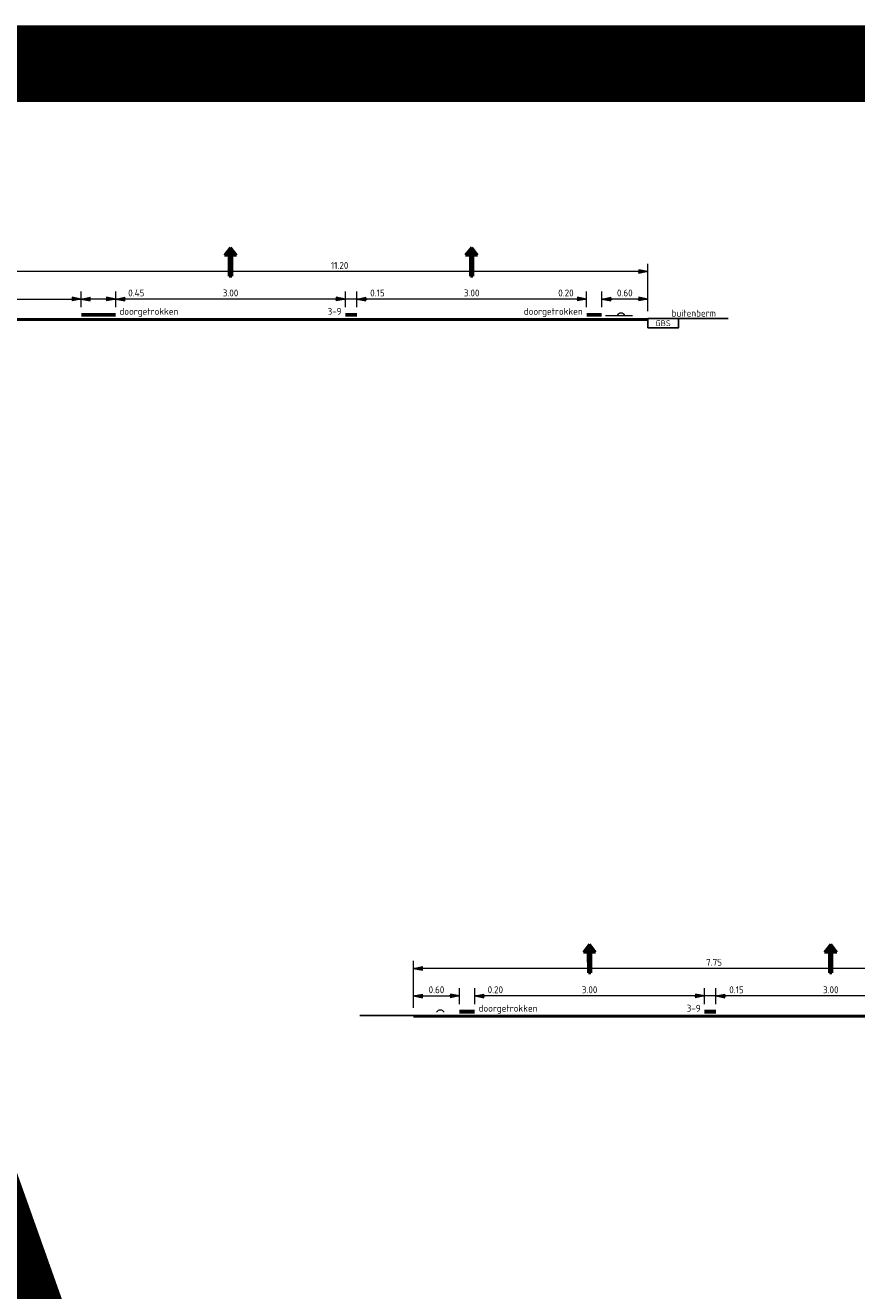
# Model space of a CAD drawing. Header units: metres. Extents: x -699 to 2316, y -1199 to 781.
# Tile 261 of 593: x -37 to -26, y 76 to 93. Entities that reach past the tile are written whole.
import ezdxf
from ezdxf.enums import TextEntityAlignment as Align

# ---------------------------------------------------------------- set-up
doc = ezdxf.new("R2010")
doc.units = ezdxf.units.M
doc.header["$PDMODE"] = 1
for name, color, linetype, lineweight in [('B-WE-GW-BERM-GD', 90, 'Continuous', 25), ('N-WE-VH-VERHARDING-GD', 252, 'Continuous', 50), ('N-WE-VV-MARKERING-GD', 170, 'Continuous', 50), ('X-XX-AL-M', 7, 'Continuous', 18), ('X-XX-AL-T18', 10, 'Continuous', 18)]:
    doc.layers.add(name, color=color, linetype=linetype, lineweight=lineweight)
doc.layers.add('X-XX-AL-TEKENBLAD_VIEWPORT-G', color=7, linetype='Continuous', lineweight=18, plot=False)
doc.styles.add('NLCS-ISO', font='NLCS-ISO.ttf')
doc.styles.add('NLCS-ISO Standaard', font='NLCS-ISO.ttf')
doc.linetypes.add('ZIGZAG', pattern='A,0.00254,-5.08,[131,ltypeshp.shx,S=5.08,R=0,X=-5.08,Y=0],-10.16,[131,ltypeshp.shx,S=5.08,R=180,X=5.08,Y=0],-5.08', length=20.32254)
doc.dimstyles.new('NLCS-T18-Pijl-ANNOTATIVE-A', dxfattribs={"dimtxt": 1.8, "dimasz": 1.35, "dimexe": 2, "dimexo": 2, "dimgap": 0.7, "dimtad": 1, "dimlfac": -1, "dimzin": 0, "dimdsep": 46, "dimtxsty": 'NLCS-ISO Standaard', "dimblk": 'Pijl', "dimblk1": 'Pijl', "dimblk2": 'Pijl', "dimcen": 2.5, "dimdle": 2, "dimclrd": 256, "dimclre": 256, "dimclrt": 256, "dimadec": 0, "dimazin": 0, "dimtfac": 1, "dimtofl": 0, "dimtmove": 0, "dimatfit": 3, "dimldrblk": 'Pijl', "dimfxl": 1, "dimtolj": 1, "dimtzin": 0, "dimlwd": 18, "dimlwe": 18, "dimarcsym": 0})

# ---------------------------------------------------------------- blocks, each defined once
blk = doc.blocks.new('Pijl')
h = blk.add_hatch(color=256)
h.paths.add_polyline_path([(0, 0), (-1.75, 0.35), (-1.75, 0)])
h.paths.add_polyline_path([(-1.75, 0), (-1.75, -0.35), (0, 0)])
for p, q in [((-1.9, 0), (0, 0)), ((0, 0), (-1.75, 0.35)), ((-1.75, 0.35), (-1.75, -0.35)), ((0, 0), (-1.75, -0.35))]:
    blk.add_line(p, q)
blk = doc.blocks.new('*D752')
at = {"layer": 'Defpoints', "color": 0, "transparency": 16777216}
for p in [(-35.399, 89.164), (-35.399, 88.958), (-32.399, 88.958)]:
    blk.add_point(p, dxfattribs=at)
at = {"layer": 'X-XX-AL-M', "lineweight": 18, "transparency": 16777216}
for p, q in [((-35.399, 89.058), (-35.399, 89.264)), ((-32.399, 89.058), (-32.399, 89.264)), ((-32.467, 89.164), (-35.332, 89.164))]:
    blk.add_line(p, q, dxfattribs=at)
at = {"layer": 'X-XX-AL-M', "lineweight": 18, "transparency": 16777216, "xscale": 0.0675, "yscale": 0.0675, "zscale": 0.0675, "rotation": 180}
blk.add_blockref('Pijl', (-35.399, 89.164), dxfattribs=at)
at = {"layer": 'X-XX-AL-M', "lineweight": 18, "transparency": 16777216, "xscale": 0.0675, "yscale": 0.0675, "zscale": 0.0675}
blk.add_blockref('Pijl', (-32.399, 89.164), dxfattribs=at)
at = {"layer": 'X-XX-AL-M', "transparency": 16777216, "insert": (-33.899, 89.244), "char_height": 0.09, "attachment_point": 5, "style": 'NLCS-ISO Standaard'}
blk.add_mtext('\\A1;3.00', dxfattribs=at)
blk = doc.blocks.new('*D753')
at = {"layer": 'Defpoints', "color": 0, "transparency": 16777216}
for p in [(-32.249, 89.164), (-32.249, 88.958), (-29.249, 88.958)]:
    blk.add_point(p, dxfattribs=at)
at = {"layer": 'X-XX-AL-M', "lineweight": 18, "transparency": 16777216}
for p, q in [((-32.249, 89.058), (-32.249, 89.264)), ((-29.249, 89.058), (-29.249, 89.264)), ((-29.317, 89.164), (-32.182, 89.164))]:
    blk.add_line(p, q, dxfattribs=at)
at = {"layer": 'X-XX-AL-M', "lineweight": 18, "transparency": 16777216, "xscale": 0.0675, "yscale": 0.0675, "zscale": 0.0675, "rotation": 180}
blk.add_blockref('Pijl', (-32.249, 89.164), dxfattribs=at)
at = {"layer": 'X-XX-AL-M', "lineweight": 18, "transparency": 16777216, "xscale": 0.0675, "yscale": 0.0675, "zscale": 0.0675}
blk.add_blockref('Pijl', (-29.249, 89.164), dxfattribs=at)
at = {"layer": 'X-XX-AL-M', "transparency": 16777216, "insert": (-30.749, 89.244), "char_height": 0.09, "attachment_point": 5, "style": 'NLCS-ISO Standaard'}
blk.add_mtext('\\A1;3.00', dxfattribs=at)
blk = doc.blocks.new('*D754')
at = {"layer": 'Defpoints', "color": 0, "transparency": 16777216}
for p in [(-39.649, 89.523), (-39.649, 88.898), (-28.449, 88.908)]:
    blk.add_point(p, dxfattribs=at)
at = {"layer": 'X-XX-AL-M', "lineweight": 18, "transparency": 16777216}
for p, q in [((-39.649, 88.998), (-39.649, 89.623)), ((-28.449, 89.008), (-28.449, 89.623)), ((-28.517, 89.523), (-39.582, 89.523))]:
    blk.add_line(p, q, dxfattribs=at)
at = {"layer": 'X-XX-AL-M', "lineweight": 18, "transparency": 16777216, "xscale": 0.0675, "yscale": 0.0675, "zscale": 0.0675, "rotation": 180}
blk.add_blockref('Pijl', (-39.649, 89.523), dxfattribs=at)
at = {"layer": 'X-XX-AL-M', "lineweight": 18, "transparency": 16777216, "xscale": 0.0675, "yscale": 0.0675, "zscale": 0.0675}
blk.add_blockref('Pijl', (-28.449, 89.523), dxfattribs=at)
at = {"layer": 'X-XX-AL-M', "transparency": 16777216, "insert": (-32.474, 89.603), "char_height": 0.09, "attachment_point": 5, "style": 'NLCS-ISO Standaard'}
blk.add_mtext('\\A1;11.20', dxfattribs=at)
blk = doc.blocks.new('*D755')
at = {"layer": 'Defpoints', "color": 0, "transparency": 16777216}
for p in [(-35.849, 89.164), (-35.849, 88.958), (-35.399, 88.958)]:
    blk.add_point(p, dxfattribs=at)
at = {"layer": 'X-XX-AL-M', "lineweight": 18, "transparency": 16777216}
for p, q in [((-35.849, 89.058), (-35.849, 89.264)), ((-35.399, 89.058), (-35.399, 89.264)), ((-35.467, 89.164), (-35.782, 89.164)), ((-34.992, 89.164), (-35.399, 89.164))]:
    blk.add_line(p, q, dxfattribs=at)
at = {"layer": 'X-XX-AL-M', "lineweight": 18, "transparency": 16777216, "xscale": 0.0675, "yscale": 0.0675, "zscale": 0.0675, "rotation": 180}
blk.add_blockref('Pijl', (-35.849, 89.164), dxfattribs=at)
at = {"layer": 'X-XX-AL-M', "lineweight": 18, "transparency": 16777216, "xscale": 0.0675, "yscale": 0.0675, "zscale": 0.0675}
blk.add_blockref('Pijl', (-35.399, 89.164), dxfattribs=at)
at = {"layer": 'X-XX-AL-M', "transparency": 16777216, "insert": (-35.13, 89.244), "char_height": 0.09, "attachment_point": 5, "style": 'NLCS-ISO Standaard'}
blk.add_mtext('\\A1;0.45', dxfattribs=at)
blk = doc.blocks.new('*D756')
at = {"layer": 'Defpoints', "color": 0, "transparency": 16777216}
for p in [(-35.849, 89.164), (-38.849, 88.958), (-35.849, 88.958)]:
    blk.add_point(p, dxfattribs=at)
at = {"layer": 'X-XX-AL-M', "lineweight": 18, "transparency": 16777216}
for p, q in [((-38.849, 89.058), (-38.849, 89.264)), ((-35.849, 89.058), (-35.849, 89.264)), ((-38.782, 89.164), (-35.917, 89.164))]:
    blk.add_line(p, q, dxfattribs=at)
at = {"layer": 'X-XX-AL-M', "lineweight": 18, "transparency": 16777216, "xscale": 0.0675, "yscale": 0.0675, "zscale": 0.0675, "rotation": 180}
blk.add_blockref('Pijl', (-38.849, 89.164), dxfattribs=at)
at = {"layer": 'X-XX-AL-M', "lineweight": 18, "transparency": 16777216, "xscale": 0.0675, "yscale": 0.0675, "zscale": 0.0675}
blk.add_blockref('Pijl', (-35.849, 89.164), dxfattribs=at)
at = {"layer": 'X-XX-AL-M', "transparency": 16777216, "insert": (-37.349, 89.244), "char_height": 0.09, "attachment_point": 5, "style": 'NLCS-ISO Standaard'}
blk.add_mtext('\\A1;3.00', dxfattribs=at)
blk = doc.blocks.new('*D757')
at = {"layer": 'Defpoints', "color": 0, "transparency": 16777216}
for p in [(-29.249, 89.164), (-29.249, 88.958), (-29.049, 88.958)]:
    blk.add_point(p, dxfattribs=at)
at = {"layer": 'X-XX-AL-M', "lineweight": 18, "transparency": 16777216}
for p, q in [((-29.249, 89.058), (-29.249, 89.264)), ((-29.049, 89.058), (-29.049, 89.264)), ((-29.317, 89.164), (-29.384, 89.164)), ((-28.982, 89.164), (-28.914, 89.164))]:
    blk.add_line(p, q, dxfattribs=at)
at = {"layer": 'X-XX-AL-M', "lineweight": 18, "transparency": 16777216, "xscale": 0.0675, "yscale": 0.0675, "zscale": 0.0675}
blk.add_blockref('Pijl', (-29.249, 89.164), dxfattribs=at)
at = {"layer": 'X-XX-AL-M', "lineweight": 18, "transparency": 16777216, "xscale": 0.0675, "yscale": 0.0675, "zscale": 0.0675, "rotation": 180}
blk.add_blockref('Pijl', (-29.049, 89.164), dxfattribs=at)
at = {"layer": 'X-XX-AL-M', "transparency": 16777216, "insert": (-29.518, 89.244), "char_height": 0.09, "attachment_point": 5, "style": 'NLCS-ISO Standaard'}
blk.add_mtext('\\A1;0.20', dxfattribs=at)
blk = doc.blocks.new('*D758')
at = {"layer": 'Defpoints', "color": 0, "transparency": 16777216}
for p in [(-29.049, 89.164), (-29.049, 88.958), (-28.449, 88.908)]:
    blk.add_point(p, dxfattribs=at)
at = {"layer": 'X-XX-AL-M', "lineweight": 18, "transparency": 16777216}
for p, q in [((-29.049, 89.058), (-29.049, 89.264)), ((-28.449, 89.008), (-28.449, 89.264)), ((-28.517, 89.164), (-28.982, 89.164))]:
    blk.add_line(p, q, dxfattribs=at)
at = {"layer": 'X-XX-AL-M', "lineweight": 18, "transparency": 16777216, "xscale": 0.0675, "yscale": 0.0675, "zscale": 0.0675, "rotation": 180}
blk.add_blockref('Pijl', (-29.049, 89.164), dxfattribs=at)
at = {"layer": 'X-XX-AL-M', "lineweight": 18, "transparency": 16777216, "xscale": 0.0675, "yscale": 0.0675, "zscale": 0.0675}
blk.add_blockref('Pijl', (-28.449, 89.164), dxfattribs=at)
at = {"layer": 'X-XX-AL-M', "transparency": 16777216, "insert": (-28.749, 89.244), "char_height": 0.09, "attachment_point": 5, "style": 'NLCS-ISO Standaard'}
blk.add_mtext('\\A1;0.60', dxfattribs=at)
blk = doc.blocks.new('*D759')
at = {"layer": 'Defpoints', "color": 0, "transparency": 16777216}
for p in [(-32.399, 89.164), (-32.399, 88.958), (-32.249, 88.958)]:
    blk.add_point(p, dxfattribs=at)
at = {"layer": 'X-XX-AL-M', "lineweight": 18, "transparency": 16777216}
for p, q in [((-32.399, 89.058), (-32.399, 89.264)), ((-32.249, 89.058), (-32.249, 89.264)), ((-32.467, 89.164), (-32.534, 89.164)), ((-32.249, 89.164), (-32.399, 89.164)), ((-31.855, 89.164), (-32.249, 89.164)), ((-32.182, 89.164), (-32.114, 89.164))]:
    blk.add_line(p, q, dxfattribs=at)
at = {"layer": 'X-XX-AL-M', "lineweight": 18, "transparency": 16777216, "xscale": 0.0675, "yscale": 0.0675, "zscale": 0.0675}
blk.add_blockref('Pijl', (-32.399, 89.164), dxfattribs=at)
at = {"layer": 'X-XX-AL-M', "lineweight": 18, "transparency": 16777216, "xscale": 0.0675, "yscale": 0.0675, "zscale": 0.0675, "rotation": 180}
blk.add_blockref('Pijl', (-32.249, 89.164), dxfattribs=at)
at = {"layer": 'X-XX-AL-M', "transparency": 16777216, "insert": (-31.98, 89.244), "char_height": 0.09, "attachment_point": 5, "style": 'NLCS-ISO Standaard'}
blk.add_mtext('\\A1;0.15', dxfattribs=at)
blk = doc.blocks.new('*D1180')
at = {"layer": 'Defpoints', "color": 0, "transparency": 16777216}
for p in [(-30.709, 80.063), (-30.709, 79.857), (-27.709, 79.857)]:
    blk.add_point(p, dxfattribs=at)
at = {"layer": 'X-XX-AL-M', "lineweight": 18, "transparency": 16777216}
for p, q in [((-30.709, 79.957), (-30.709, 80.163)), ((-27.709, 79.957), (-27.709, 80.163)), ((-27.777, 80.063), (-30.642, 80.063))]:
    blk.add_line(p, q, dxfattribs=at)
at = {"layer": 'X-XX-AL-M', "lineweight": 18, "transparency": 16777216, "xscale": 0.0675, "yscale": 0.0675, "zscale": 0.0675, "rotation": 180}
blk.add_blockref('Pijl', (-30.709, 80.063), dxfattribs=at)
at = {"layer": 'X-XX-AL-M', "lineweight": 18, "transparency": 16777216, "xscale": 0.0675, "yscale": 0.0675, "zscale": 0.0675}
blk.add_blockref('Pijl', (-27.709, 80.063), dxfattribs=at)
at = {"layer": 'X-XX-AL-M', "transparency": 16777216, "insert": (-29.209, 80.143), "char_height": 0.09, "attachment_point": 5, "style": 'NLCS-ISO Standaard'}
blk.add_mtext('\\A1;3.00', dxfattribs=at)
blk = doc.blocks.new('*D1181')
at = {"layer": 'Defpoints', "color": 0, "transparency": 16777216}
for p in [(-27.559, 80.063), (-27.559, 79.857), (-24.559, 79.857)]:
    blk.add_point(p, dxfattribs=at)
at = {"layer": 'X-XX-AL-M', "lineweight": 18, "transparency": 16777216}
for p, q in [((-27.559, 79.957), (-27.559, 80.163)), ((-24.559, 79.957), (-24.559, 80.163)), ((-24.627, 80.063), (-27.492, 80.063))]:
    blk.add_line(p, q, dxfattribs=at)
at = {"layer": 'X-XX-AL-M', "lineweight": 18, "transparency": 16777216, "xscale": 0.0675, "yscale": 0.0675, "zscale": 0.0675, "rotation": 180}
blk.add_blockref('Pijl', (-27.559, 80.063), dxfattribs=at)
at = {"layer": 'X-XX-AL-M', "lineweight": 18, "transparency": 16777216, "xscale": 0.0675, "yscale": 0.0675, "zscale": 0.0675}
blk.add_blockref('Pijl', (-24.559, 80.063), dxfattribs=at)
at = {"layer": 'X-XX-AL-M', "transparency": 16777216, "insert": (-26.059, 80.143), "char_height": 0.09, "attachment_point": 5, "style": 'NLCS-ISO Standaard'}
blk.add_mtext('\\A1;3.00', dxfattribs=at)
blk = doc.blocks.new('*D1182')
at = {"layer": 'Defpoints', "color": 0, "transparency": 16777216}
for p in [(-31.509, 80.422), (-31.509, 79.807), (-23.759, 79.807)]:
    blk.add_point(p, dxfattribs=at)
at = {"layer": 'X-XX-AL-M', "lineweight": 18, "transparency": 16777216}
for p, q in [((-31.509, 79.907), (-31.509, 80.522)), ((-23.759, 79.907), (-23.759, 80.522)), ((-23.827, 80.422), (-31.442, 80.422))]:
    blk.add_line(p, q, dxfattribs=at)
at = {"layer": 'X-XX-AL-M', "lineweight": 18, "transparency": 16777216, "xscale": 0.0675, "yscale": 0.0675, "zscale": 0.0675, "rotation": 180}
blk.add_blockref('Pijl', (-31.509, 80.422), dxfattribs=at)
at = {"layer": 'X-XX-AL-M', "lineweight": 18, "transparency": 16777216, "xscale": 0.0675, "yscale": 0.0675, "zscale": 0.0675}
blk.add_blockref('Pijl', (-23.759, 80.422), dxfattribs=at)
at = {"layer": 'X-XX-AL-M', "transparency": 16777216, "insert": (-27.584, 80.502), "char_height": 0.09, "attachment_point": 5, "style": 'NLCS-ISO Standaard'}
blk.add_mtext('\\A1;7.75', dxfattribs=at)
blk = doc.blocks.new('*D1183')
at = {"layer": 'Defpoints', "color": 0, "transparency": 16777216}
for p in [(-30.909, 80.063), (-30.909, 79.857), (-30.709, 79.857)]:
    blk.add_point(p, dxfattribs=at)
at = {"layer": 'X-XX-AL-M', "lineweight": 18, "transparency": 16777216}
for p, q in [((-30.909, 79.957), (-30.909, 80.163)), ((-30.709, 79.957), (-30.709, 80.163)), ((-30.977, 80.063), (-31.044, 80.063)), ((-30.642, 80.063), (-30.574, 80.063))]:
    blk.add_line(p, q, dxfattribs=at)
at = {"layer": 'X-XX-AL-M', "lineweight": 18, "transparency": 16777216, "xscale": 0.0675, "yscale": 0.0675, "zscale": 0.0675}
blk.add_blockref('Pijl', (-30.909, 80.063), dxfattribs=at)
at = {"layer": 'X-XX-AL-M', "lineweight": 18, "transparency": 16777216, "xscale": 0.0675, "yscale": 0.0675, "zscale": 0.0675, "rotation": 180}
blk.add_blockref('Pijl', (-30.709, 80.063), dxfattribs=at)
at = {"layer": 'X-XX-AL-M', "transparency": 16777216, "insert": (-30.44, 80.143), "char_height": 0.09, "attachment_point": 5, "style": 'NLCS-ISO Standaard'}
blk.add_mtext('\\A1;0.20', dxfattribs=at)
blk = doc.blocks.new('*D1184')
at = {"layer": 'Defpoints', "color": 0, "transparency": 16777216}
for p in [(-30.909, 80.063), (-30.909, 79.857), (-31.509, 79.807)]:
    blk.add_point(p, dxfattribs=at)
at = {"layer": 'X-XX-AL-M', "lineweight": 18, "transparency": 16777216}
for p, q in [((-31.509, 79.907), (-31.509, 80.163)), ((-30.909, 79.957), (-30.909, 80.163)), ((-31.442, 80.063), (-30.977, 80.063))]:
    blk.add_line(p, q, dxfattribs=at)
at = {"layer": 'X-XX-AL-M', "lineweight": 18, "transparency": 16777216, "xscale": 0.0675, "yscale": 0.0675, "zscale": 0.0675, "rotation": 180}
blk.add_blockref('Pijl', (-31.509, 80.063), dxfattribs=at)
at = {"layer": 'X-XX-AL-M', "lineweight": 18, "transparency": 16777216, "xscale": 0.0675, "yscale": 0.0675, "zscale": 0.0675}
blk.add_blockref('Pijl', (-30.909, 80.063), dxfattribs=at)
at = {"layer": 'X-XX-AL-M', "transparency": 16777216, "insert": (-31.209, 80.143), "char_height": 0.09, "attachment_point": 5, "style": 'NLCS-ISO Standaard'}
blk.add_mtext('\\A1;0.60', dxfattribs=at)
blk = doc.blocks.new('*D1187')
at = {"layer": 'Defpoints', "color": 0, "transparency": 16777216}
for p in [(-27.709, 80.063), (-27.709, 79.857), (-27.559, 79.857)]:
    blk.add_point(p, dxfattribs=at)
at = {"layer": 'X-XX-AL-M', "lineweight": 18, "transparency": 16777216}
for p, q in [((-27.709, 79.957), (-27.709, 80.163)), ((-27.559, 79.957), (-27.559, 80.163)), ((-27.777, 80.063), (-27.844, 80.063)), ((-27.559, 80.063), (-27.709, 80.063)), ((-27.165, 80.063), (-27.559, 80.063)), ((-27.492, 80.063), (-27.424, 80.063))]:
    blk.add_line(p, q, dxfattribs=at)
at = {"layer": 'X-XX-AL-M', "lineweight": 18, "transparency": 16777216, "xscale": 0.0675, "yscale": 0.0675, "zscale": 0.0675}
blk.add_blockref('Pijl', (-27.709, 80.063), dxfattribs=at)
at = {"layer": 'X-XX-AL-M', "lineweight": 18, "transparency": 16777216, "xscale": 0.0675, "yscale": 0.0675, "zscale": 0.0675, "rotation": 180}
blk.add_blockref('Pijl', (-27.559, 80.063), dxfattribs=at)
at = {"layer": 'X-XX-AL-M', "transparency": 16777216, "insert": (-27.29, 80.143), "char_height": 0.09, "attachment_point": 5, "style": 'NLCS-ISO Standaard'}
blk.add_mtext('\\A1;0.15', dxfattribs=at)

msp = doc.modelspace()

# ---------------------------------------------------------------- linework, layer by layer
at = {"layer": 'B-WE-GW-BERM-GD'}
for p, q in [((-27.3991, 88.9083), (-28.4491, 88.9083)), ((-31.5091, 79.8068), (-32.2091, 79.8068))]:
    msp.add_line(p, q, dxfattribs=at)
at = {"layer": 'N-WE-VH-VERHARDING-GD', "const_width": 0.04, "flags": 128}
for points in [[(-28.4491, 88.8983), (-39.6491, 88.8983)], [(-23.7591, 79.7968), (-31.5091, 79.7968)]]:
    msp.add_lwpolyline(points, dxfattribs=at)
at = {"layer": 'N-WE-VH-VERHARDING-GD', "lineweight": 25}
msp.add_lwpolyline([(-28.4491, 88.7883), (-28.0491, 88.7883), (-28.0491, 88.9083), (-28.4491, 88.9083)], close=True, dxfattribs=at)
at = {"layer": 'N-WE-VV-MARKERING-GD'}
for p, q in [((-33.8985, 89.8388), (-33.9788, 89.7364)), ((-33.8215, 89.7364), (-33.8985, 89.8388)), ((-30.7483, 89.8388), (-30.8286, 89.7364)), ((-30.6713, 89.7364), (-30.7483, 89.8388)), ((-33.9159, 89.7364), (-33.9788, 89.7364)), ((-33.9159, 89.7364), (-33.9149, 89.4644)), ((-33.8833, 89.4646), (-33.8834, 89.7364)), ((-33.8215, 89.7364), (-33.8834, 89.7364)), ((-30.7657, 89.7364), (-30.8286, 89.7364)), ((-30.7657, 89.7364), (-30.7647, 89.4644)), ((-30.7331, 89.4646), (-30.7333, 89.7364)), ((-30.6713, 89.7364), (-30.7333, 89.7364)), ((-33.9149, 89.4644), (-33.8833, 89.4646)), ((-30.7647, 89.4644), (-30.7331, 89.4646)), ((-29.2085, 80.7373), (-29.2887, 80.635)), ((-29.1314, 80.635), (-29.2085, 80.7373)), ((-26.0583, 80.7373), (-26.1386, 80.635)), ((-25.9813, 80.635), (-26.0583, 80.7373)), ((-29.2259, 80.635), (-29.2887, 80.635)), ((-29.2259, 80.635), (-29.2249, 80.3629)), ((-29.1932, 80.3631), (-29.1934, 80.635)), ((-29.1314, 80.635), (-29.1934, 80.635)), ((-26.0757, 80.635), (-26.1386, 80.635)), ((-26.0757, 80.635), (-26.0747, 80.3629)), ((-26.0431, 80.3631), (-26.0433, 80.635)), ((-25.9813, 80.635), (-26.0433, 80.635)), ((-29.2249, 80.3629), (-29.1932, 80.3631)), ((-26.0747, 80.3629), (-26.0431, 80.3631))]:
    msp.add_line(p, q, dxfattribs=at)
at = {"layer": 'N-WE-VV-MARKERING-GD', "color": 6, "linetype": 'ZIGZAG', "lineweight": 9, "ltscale": 0.05}
msp.add_line((-28.6491, 88.9433), (-28.9991, 88.9433), dxfattribs=at)
at = {"layer": 'N-WE-VV-MARKERING-GD', "const_width": 0.05, "flags": 128}
for points in [[(-35.3991, 88.9583), (-35.8491, 88.9583)], [(-32.2491, 88.9583), (-32.3991, 88.9583)], [(-29.0491, 88.9583), (-29.2491, 88.9583)], [(-30.7091, 79.8568), (-30.9091, 79.8568)], [(-27.5591, 79.8568), (-27.7091, 79.8568)]]:
    msp.add_lwpolyline(points, dxfattribs=at)
at = {"layer": 'N-WE-VV-MARKERING-GD', "color": 1, "lineweight": 18, "ltscale": 0.25}
for centre in [(-28.7991, 88.9233), (-31.1591, 79.8218)]:
    msp.add_arc(centre, 0.0567, 28.07249, 151.92751, dxfattribs=at)
at = {"layer": 'N-WE-VV-MARKERING-GD'}
for points in [[(-33.8985, 89.8388), (-33.8215, 89.7364), (-33.9788, 89.7364)], [(-30.7483, 89.8388), (-30.6713, 89.7364), (-30.8286, 89.7364)], [(-33.8834, 89.7364), (-33.9159, 89.7364), (-33.8833, 89.4646), (-33.9149, 89.4644)], [(-30.7333, 89.7364), (-30.7657, 89.7364), (-30.7331, 89.4646), (-30.7647, 89.4644)], [(-29.2085, 80.7373), (-29.1314, 80.635), (-29.2887, 80.635)], [(-26.0583, 80.7373), (-25.9813, 80.635), (-26.1386, 80.635)], [(-29.1934, 80.635), (-29.2259, 80.635), (-29.1932, 80.3631), (-29.2249, 80.3629)], [(-26.0433, 80.635), (-26.0757, 80.635), (-26.0431, 80.3631), (-26.0747, 80.3629)]]:
    msp.add_solid(points, dxfattribs=at)
at = {"layer": 'X-XX-AL-TEKENBLAD_VIEWPORT-G', "color": 40, "const_width": 1}
msp.add_lwpolyline([(-42.366, -7.4286), (-6.9485, -7.4286), (-6.9485, 92.2398), (-42.366, 92.2398)], close=True, dxfattribs=at)
msp.add_lwpolyline([(-42.366, 92.2398), (-6.9485, -7.4286)], dxfattribs=at)

# ---------------------------------------------------------------- texts
at = {"layer": 'N-WE-VH-VERHARDING-GD', "lineweight": 25, "style": 'NLCS-ISO'}
msp.add_text('GBS', height=0.075, dxfattribs=at).set_placement((-28.2491, 88.7883), align=Align.BOTTOM_CENTER)
at = {"layer": 'X-XX-AL-T18', "style": 'NLCS-ISO Standaard'}
for p in [(-35.3491, 88.9583), (-30.6591, 79.8568)]:
    msp.add_text('doorgetrokken', height=0.09, dxfattribs=at).set_placement(p)
for s, p in [('3-9', (-32.4491, 88.9583)), ('doorgetrokken', (-29.2991, 88.9583)), ('3-9', (-27.7591, 79.8568))]:
    msp.add_text(s, height=0.09, dxfattribs=at).set_placement(p, align=Align.RIGHT)
msp.add_text('buitenberm', height=0.09, dxfattribs=at).set_placement((-27.8491, 88.9083), align=Align.BOTTOM_CENTER)

# ---------------------------------------------------------------- dimensions: what is measured, and where the dimension line sits
at = {"layer": 'X-XX-AL-M'}
for base, p1, p2, override, picture, middle in [((-39.6491, 89.5234), (-28.4491, 88.9083), (-39.6491, 88.8983), {"dimscale": 0.05, "dimtix": 0, "dimtofl": 0, "dimtmove": 0, "dimatfit": 3}, '*D754', (-32.4741, 89.5234)), ((-35.8491, 89.1645), (-35.3991, 88.9583), (-35.8491, 88.9583), {"dimscale": 0.05, "dimtix": 0, "dimtofl": 0, "dimtmove": 1, "dimatfit": 3}, '*D755', (-35.1301, 89.1645)), ((-32.3991, 89.1645), (-32.2491, 88.9583), (-32.3991, 88.9583), {"dimscale": 0.05, "dimtix": 0, "dimtofl": 0, "dimtmove": 1, "dimatfit": 3}, '*D759', (-31.9801, 89.1645)), ((-29.2491, 89.1645), (-29.0491, 88.9583), (-29.2491, 88.9583), {"dimscale": 0.05, "dimtix": 0, "dimtofl": 0, "dimtmove": 1, "dimatfit": 3}, '*D757', (-29.5181, 89.1645)), ((-31.5091, 80.422), (-23.7591, 79.8068), (-31.5091, 79.8068), {"dimscale": 0.05, "dimtix": 0, "dimtofl": 0, "dimtmove": 0, "dimatfit": 3}, '*D1182', (-27.5841, 80.422)), ((-30.9091, 80.063), (-30.7091, 79.8568), (-30.9091, 79.8568), {"dimscale": 0.05, "dimtix": 0, "dimtofl": 0, "dimtmove": 1, "dimatfit": 3}, '*D1183', (-30.4401, 80.063)), ((-27.7091, 80.063), (-27.5591, 79.8568), (-27.7091, 79.8568), {"dimscale": 0.05, "dimtix": 0, "dimtofl": 0, "dimtmove": 1, "dimatfit": 3}, '*D1187', (-27.2901, 80.063))]:
    dim = msp.add_linear_dim(base=base, p1=p1, p2=p2, angle=180, dimstyle='NLCS-T18-Pijl-ANNOTATIVE-A', override=override, dxfattribs=at)
    dim.commit()
    dim.dimension.update_dxf_attribs({"geometry": picture, "text_midpoint": middle, "dimtype": 160})
for base, p1, p2, picture, middle in [((-35.8491, 89.1645), (-38.8491, 88.9583), (-35.8491, 88.9583), '*D756', (-37.3491, 89.2445)), ((-35.3991, 89.1645), (-32.3991, 88.9583), (-35.3991, 88.9583), '*D752', (-33.8991, 89.2445)), ((-32.2491, 89.1645), (-29.2491, 88.9583), (-32.2491, 88.9583), '*D753', (-30.7491, 89.2445)), ((-29.0491, 89.1645), (-28.4491, 88.9083), (-29.0491, 88.9583), '*D758', (-28.7491, 89.2445)), ((-30.9091, 80.063), (-31.5091, 79.8068), (-30.9091, 79.8568), '*D1184', (-31.2091, 80.143)), ((-30.7091, 80.063), (-27.7091, 79.8568), (-30.7091, 79.8568), '*D1180', (-29.2091, 80.143)), ((-27.5591, 80.063), (-24.5591, 79.8568), (-27.5591, 79.8568), '*D1181', (-26.0591, 80.143))]:
    dim = msp.add_linear_dim(base=base, p1=p1, p2=p2, angle=180, dimstyle='NLCS-T18-Pijl-ANNOTATIVE-A', override={"dimscale": 0.05, "dimtix": 0, "dimtofl": 0, "dimtmove": 0, "dimatfit": 3}, dxfattribs=at)
    dim.commit()
    dim.dimension.update_dxf_attribs({"geometry": picture, "text_midpoint": middle})

doc.saveas('drawing.dxf')
